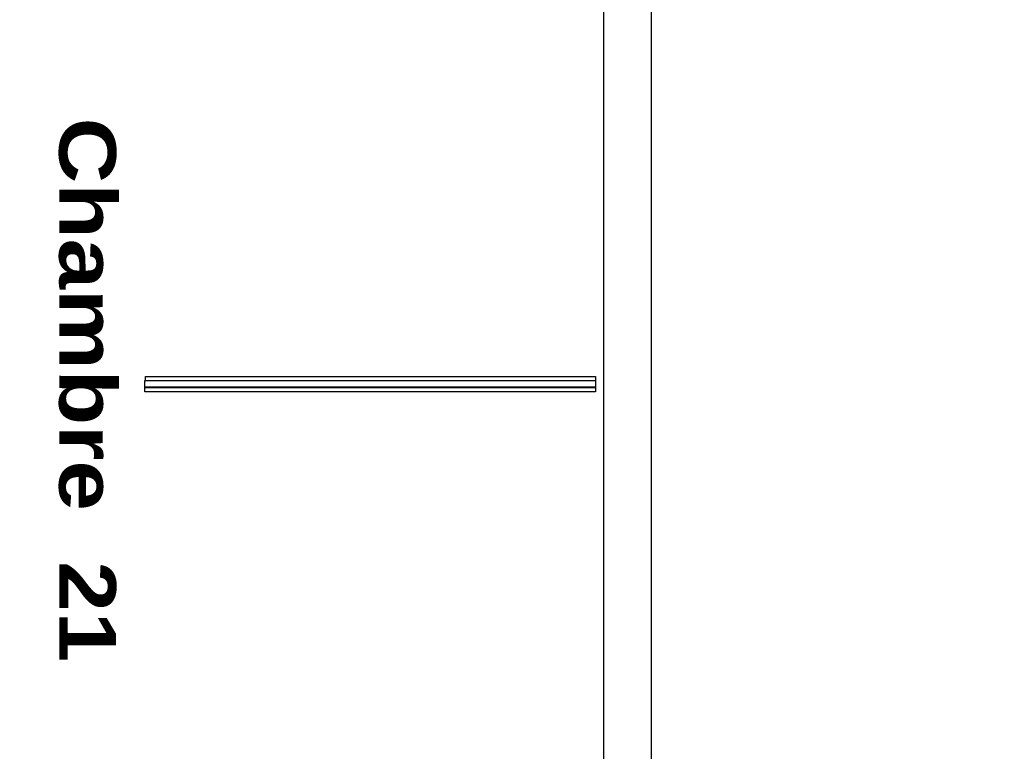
# Model space of a CAD drawing. Header units: millimetres. Extents: x -15 to 127, y -65 to 67.
# Tile 448 of 476: x 114.272 to 114.709, y 29.28 to 29.605. Entities that reach past the tile are written whole.
import ezdxf

# ---------------------------------------------------------------- set-up
doc = ezdxf.new("R2010")
doc.units = ezdxf.units.MM
doc.header["$MEASUREMENT"] = 0
doc.layers.add('Calque 5', color=7, linetype='Continuous')
doc.styles.get("Standard").update_dxf_attribs({"font": 'BKANT.TTF'})

msp = doc.modelspace()

# ---------------------------------------------------------------- linework, layer by layer
at = {"layer": 'Calque 5', "color": 0}
for points in [[(114.51435, 29.21638), (114.51663, 29.23009), (114.53087, 29.23009), (114.53087, 29.87496), (114.55187, 29.87496), (114.55187, 28.99308), (114.53796, 28.99077), (114.53106, 28.99079), (114.53087, 28.99114), (114.53087, 29.20997), (114.51437, 29.20997), (114.51435, 29.21638)], [(114.51435, 29.21638), (114.51663, 29.23009), (114.53087, 29.23009), (114.53087, 29.87496), (114.55187, 29.87496), (114.55187, 28.99308), (114.53796, 28.99077), (114.53106, 28.99079), (114.53087, 28.99114), (114.53087, 29.20997), (114.51437, 29.20997), (114.51435, 29.21638)], [(114.52706, 29.44477), (114.52706, 29.44177), (114.32717, 29.44177), (114.32717, 29.44477), (114.52706, 29.44477)], [(114.52706, 29.44477), (114.52706, 29.44177), (114.32717, 29.44177), (114.32717, 29.44477), (114.52706, 29.44477)], [(114.52717, 29.44652), (114.52717, 29.44462), (114.32737, 29.44462), (114.32737, 29.44652), (114.52717, 29.44652)], [(114.52717, 29.44652), (114.52717, 29.44462), (114.32737, 29.44462), (114.32737, 29.44652), (114.52717, 29.44652)], [(114.52717, 29.44163), (114.52717, 29.43973), (114.32717, 29.43973), (114.32717, 29.44163), (114.52717, 29.44163)], [(114.52717, 29.44163), (114.52717, 29.43973), (114.32717, 29.43973), (114.32717, 29.44163), (114.52717, 29.44163)]]:
    msp.add_lwpolyline(points, dxfattribs=at)

# ---------------------------------------------------------------- texts
at = {"layer": 'Calque 5', "color": 0, "insert": (114.31428, 29.5614), "char_height": 0.0251722, "width": 0.2469444, "attachment_point": 1, "rotation": 270}
msp.add_mtext('{\\fArial Black|b0|i0|c0|p34;Chambre  21}', dxfattribs=at)
msp.add_mtext('{\\fArial Black|b0|i0|c0|p34;Chambre  21}', dxfattribs=at)
at = {"layer": 'Calque 5', "color": 0, "insert": (112.20528, 29.44816), "char_height": 0.0251722, "width": 0.2645833, "attachment_point": 1}
msp.add_mtext('{\\fArial Black|b0|i0|c0|p34;Local ménage\\H1.573X; \\H0.6359X;\\P5,45 m2\\H1.268X; }', dxfattribs=at)
msp.add_mtext('{\\fArial Black|b0|i0|c0|p34;Local ménage\\H1.573X; \\H0.6359X;\\P5,45 m2\\H1.268X; }', dxfattribs=at)

doc.saveas('drawing.dxf')
